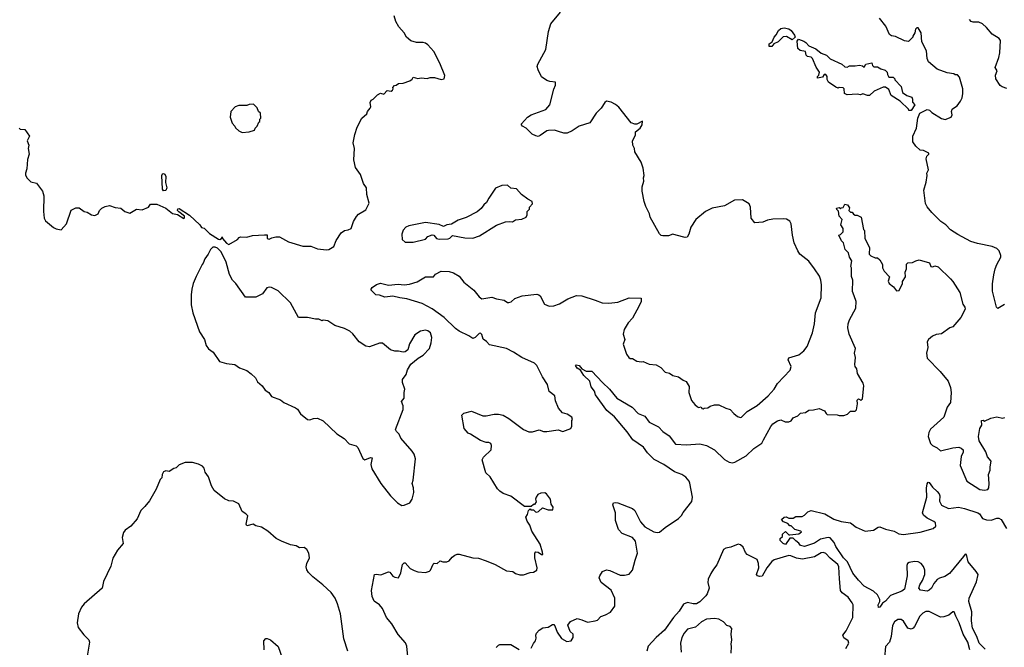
# Model space of a CAD drawing. Extents: x 2220520 to 2384350, y 721165 to 893491.
# Tile 273 of 315: x 2326475 to 2335232, y 840868 to 846451. Entities that reach past the tile are written whole.
import ezdxf

# ---------------------------------------------------------------- set-up
doc = ezdxf.new("R2010")
doc.units = 0

msp = doc.modelspace()

# ---------------------------------------------------------------- linework, layer by layer
at = {"layer": '0CON20XD'}
for points in [[(2329205, 844404), (2329225, 844407.5), (2329270, 844435), (2329291.5, 844488.5), (2329335, 844556), (2329365, 844577.5), (2329398.3, 844581.7), (2329423.8, 844595), (2329445, 844657.5), (2329469.7, 844700.3), (2329488.3, 844721.7), (2329555, 844760), (2329585, 844820), (2329563.8, 844895), (2329561.2, 844955), (2329533.8, 844995), (2329506.7, 845075), (2329463.3, 845135), (2329446.7, 845205), (2329452.5, 845305), (2329440, 845355), (2329455, 845430), (2329476.1, 845493.9), (2329517.5, 845575), (2329562.5, 845615), (2329567.5, 845635), (2329592.5, 845665), (2329597.5, 845675), (2329592.5, 845715), (2329602.5, 845735), (2329620, 845745), (2329656.4, 845783.6), (2329685, 845797.5), (2329715, 845790), (2329745, 845820), (2329780, 845815), (2329792.5, 845825), (2329797.5, 845835), (2329793, 845847), (2329810, 845865), (2329825, 845867.5), (2329845, 845882.5), (2329885, 845886.2), (2329945, 845906.7), (2329966.4, 845923.6), (2329975, 845940), (2330015, 845927.5), (2330045, 845933.3), (2330098.3, 845928.3), (2330125, 845937.5), (2330165, 845937.5), (2330225, 845920), (2330250, 845925), (2330257.5, 845955), (2330213.3, 846065), (2330158.3, 846168.3), (2330105, 846228.8), (2330085, 846243.3), (2330065, 846248.8), (2330005, 846248), (2329954.3, 846264.3), (2329916.2, 846295), (2329894.2, 846335), (2329847.8, 846387.8), (2329820, 846435), (2329806, 846485)], [(2329609.2, 841319.2), (2329603.8, 841375), (2329630, 841515), (2329645, 841520), (2329688.3, 841511.7), (2329755, 841540), (2329766.4, 841536.4), (2329795, 841502.5), (2329811.7, 841491.7), (2329845, 841487.5), (2329865, 841530), (2329878.8, 841605), (2329895, 841621.2), (2329905, 841620), (2329949.5, 841569.5), (2329985, 841551.2), (2330015, 841540), (2330085, 841533.3), (2330120, 841545), (2330130, 841555), (2330151.7, 841608.3), (2330163, 841617), (2330187, 841613), (2330215, 841637.5), (2330238.3, 841628.3), (2330275, 841627.5), (2330295, 841637.5), (2330320.5, 841669.5), (2330345, 841686.7), (2330365, 841696.2), (2330385, 841696), (2330505, 841663.3), (2330555, 841660), (2330625, 841638.8), (2330705, 841606.2), (2330805, 841550), (2330862, 841542), (2330885, 841526.2), (2330925, 841513.8), (2330955, 841513.8), (2331015, 841534), (2331045, 841536.2), (2331075.7, 841554.3), (2331076.9, 841575), (2331056, 841665), (2331056.7, 841705), (2331065, 841716.7), (2331086.1, 841716.1), (2331115, 841692.5), (2331127, 841693), (2331126.7, 841715), (2331103.3, 841785), (2331030.5, 841900.5), (2331012.5, 841955), (2330989.3, 841989.3), (2330977.5, 842025), (2330991.7, 842048.3), (2331000, 842085), (2331015, 842100), (2331021.7, 842091.7), (2331045, 842090), (2331063, 842073), (2331075, 842070), (2331090, 842075), (2331125, 842110), (2331175, 842092.5), (2331217.5, 842092.5), (2331220, 842115), (2331203, 842143), (2331197.5, 842185), (2331160, 842235), (2331145, 842242.5), (2331110.7, 842239.3), (2331085, 842227.5), (2331070, 842205), (2331062.5, 842185), (2331067.5, 842162.5), (2331055, 842140), (2331045, 842140), (2331025, 842120), (2330965, 842120), (2330845, 842212.5), (2330775, 842236.7), (2330745, 842256), (2330725, 842278.8), (2330660.8, 842385), (2330621.1, 842421.1), (2330590, 842535), (2330600.5, 842559.5), (2330667.5, 842625), (2330672.5, 842665), (2330665, 842680), (2330649.3, 842689.3), (2330625, 842690), (2330575, 842708), (2330484.4, 842764.4), (2330465, 842773.8), (2330428.8, 842815), (2330406.4, 842933.6), (2330425, 842950), (2330495, 842970), (2330595, 842926.2), (2330625, 842926.2), (2330695, 842943.3), (2330735, 842943.3), (2330775, 842933.8), (2330826.7, 842905), (2330956.7, 842805), (2331005, 842783.8), (2331035, 842784), (2331095, 842802.5), (2331135, 842788), (2331165, 842788), (2331265, 842804), (2331305, 842788.8), (2331376.7, 842815), (2331386.7, 842835), (2331387.5, 842885), (2331392.5, 842895), (2331387.5, 842915), (2331345, 842941.2), (2331304.2, 842954.2), (2331268.8, 842995), (2331241.7, 843061.7), (2331234.4, 843105), (2331184.3, 843144.3), (2331168.8, 843205), (2331124.5, 843274.5), (2331075.7, 843375), (2331053.3, 843395), (2330942.5, 843445), (2330866.7, 843495), (2330805, 843525.6), (2330655, 843558.8), (2330628.3, 843588.3), (2330598.6, 843608.6), (2330585, 843652), (2330575, 843661.9), (2330560.8, 843659.2), (2330525, 843623.8), (2330505, 843616.7), (2330470, 843640), (2330385, 843680.6), (2330350, 843705), (2330251.4, 843801.4), (2330145, 843878.8), (2330055, 843927.1), (2329919.3, 843969.3), (2329855, 843975.6), (2329795, 843992), (2329722.3, 843982.3), (2329675, 844001.2), (2329642.5, 844005), (2329600, 844045), (2329600, 844055), (2329610.7, 844069.3), (2329647.5, 844095), (2329685, 844107.5), (2329755, 844090), (2329841.2, 844098.8), (2329895, 844092.5), (2329941.7, 844098.3), (2330010.8, 844119.2), (2330085, 844162.5), (2330155, 844163.3), (2330175, 844186.7), (2330225, 844213.3), (2330295, 844210), (2330335, 844200), (2330385, 844168.8), (2330425, 844117.5), (2330515.9, 844045.9), (2330562, 843985), (2330585, 843968), (2330675, 843983.8), (2330717, 843967), (2330785, 843956.7), (2330815, 843936.2), (2330825, 843935.8), (2330847.2, 843942.8), (2330878.7, 843971.3), (2330945, 843996.2), (2331075, 844010), (2331092.5, 844005), (2331104.1, 843994.1), (2331141.7, 843921.7), (2331185, 843904), (2331225, 843906), (2331277.3, 843922.7), (2331350.5, 843969.5), (2331427, 843997), (2331475, 843996.2), (2331595, 843956.7), (2331655, 843933.3), (2331715, 843928.8), (2331795, 843940), (2331895, 843976.2), (2332003, 843973), (2332003.8, 843945), (2331985.7, 843905), (2331925, 843796.7), (2331888, 843755), (2331851.2, 843695), (2331843.8, 843655), (2331857.5, 843605), (2331843.3, 843565), (2331873.3, 843475), (2331892.5, 843445), (2331905, 843437.5), (2331927, 843437), (2331965, 843412.5), (2332005, 843407.5), (2332021.7, 843411.7), (2332075, 843387.5), (2332135, 843382.5), (2332176.4, 843356.4), (2332215, 843316.7), (2332255, 843306.7), (2332285, 843286.2), (2332335, 843273.3), (2332375, 843243.3), (2332403, 843233), (2332429.3, 843189.3), (2332427.1, 843135), (2332450, 843065), (2332478.8, 843028.8), (2332505, 843007.5), (2332515, 843002.5), (2332535, 843007.5), (2332541.7, 842991.7), (2332555, 842990), (2332563, 842997), (2332595, 843000), (2332615, 843013.3), (2332655, 843026.7), (2332695, 843026), (2332754.4, 842994.4), (2332795, 842982.5), (2332828.3, 842948.3), (2332860.5, 842920.5), (2332885, 842913.3), (2332895, 842916.7), (2332945, 842966), (2333035, 843020), (2333132.9, 843105), (2333185.6, 843165), (2333215.8, 843215), (2333329.2, 843335), (2333335.8, 843365), (2333311.2, 843425), (2333315.9, 843444.1), (2333405, 843470.8), (2333448.6, 843505), (2333478.6, 843545), (2333525.5, 843665), (2333543.5, 843745), (2333552.9, 843845), (2333604.1, 843975.9), (2333606.4, 844093.6), (2333600.9, 844135), (2333588.5, 844168.5), (2333544.4, 844235), (2333495, 844302), (2333415.4, 844365.4), (2333395.4, 844395.4), (2333364.5, 844465), (2333348.2, 844535), (2333335.5, 844635.5), (2333325, 844658), (2333295, 844677.5), (2333265, 844680.8), (2333175, 844675.8), (2333125, 844667.5), (2333085, 844651.4), (2333015, 844643.3), (2332981.2, 844685), (2332976, 844785), (2332963.6, 844813.6), (2332905, 844850), (2332834.3, 844845.7), (2332745, 844794), (2332635, 844773.8), (2332574.3, 844745.7), (2332488, 844675), (2332445.7, 844604.3), (2332427.7, 844542.3), (2332412.5, 844517.5), (2332395, 844513.3), (2332313.9, 844533.9), (2332285, 844542.5), (2332245, 844530), (2332195, 844527.5), (2332181.7, 844531.7), (2332167, 844547), (2332083.3, 844695), (2332077.5, 844725), (2332045, 844790), (2332030, 844835), (2332012.5, 844925), (2332012.5, 844965), (2332026.4, 845013.6), (2332023.3, 845045), (2332030, 845065), (2332021.7, 845131.7), (2332002.5, 845185), (2331947.5, 845275), (2331942.5, 845305), (2331927.5, 845335), (2331926.7, 845375), (2331953.3, 845425), (2331952.5, 845455), (2331995, 845487.5), (2332011.2, 845515), (2332015, 845550), (2331965, 845521.2), (2331945, 845521.2), (2331913.9, 845533.9), (2331805, 845672.5), (2331775, 845697.5), (2331736.4, 845716.4), (2331695, 845727.5), (2331680, 845715), (2331645.9, 845664.1), (2331601.2, 845618.8), (2331546.1, 845533.9), (2331450, 845505), (2331388.3, 845461.7), (2331345, 845442.5), (2331315, 845442.5), (2331268, 845458), (2331232.3, 845467.7), (2331180, 845465), (2331165, 845461.2), (2331105, 845420), (2331086.7, 845413.3), (2331065, 845416.7), (2331033.9, 845433.9), (2330980, 845485), (2330947.5, 845505), (2330937.5, 845515), (2330937.5, 845525), (2330992.5, 845585), (2331025, 845603.8), (2331155, 845651.2), (2331190.8, 845695), (2331226.1, 845833.9), (2331241.7, 845868.3), (2331240, 845895), (2331190.7, 845900.7), (2331165, 845910), (2331115, 845944), (2331085.9, 846005.9), (2331079.2, 846035), (2331082.5, 846055), (2331153.8, 846186.2), (2331177.3, 846345), (2331200, 846415), (2331285, 846519.2)], [(2335233, 843917), (2335176.4, 843883.6), (2335163.8, 843895), (2335126.7, 844035), (2335127, 844103), (2335138.3, 844181.7), (2335150, 844235), (2335166.7, 844275), (2335201.7, 844338.3), (2335202.5, 844355), (2335187.5, 844395), (2335166.4, 844416.4), (2335125, 844432.5), (2334995, 844460), (2334935, 844478.8), (2334819.5, 844539.5), (2334755, 844583.3), (2334712.5, 844625), (2334667, 844657), (2334587, 844737), (2334547, 844787), (2334532.5, 844815), (2334517.5, 844935), (2334537.5, 845005), (2334546.7, 845065), (2334543.6, 845086.4), (2334557.5, 845115), (2334537.5, 845215), (2334543, 845237), (2334560, 845255), (2334560, 845265), (2334515, 845287.5), (2334485, 845290), (2334446.7, 845325), (2334420, 845365), (2334418.8, 845415), (2334451.2, 845485), (2334462.5, 845575), (2334480.3, 845619.7), (2334545, 845651.2), (2334566.1, 845646.1), (2334587.5, 845625), (2334675, 845573.3), (2334707, 845563), (2334760, 845585), (2334767.5, 845605), (2334763.3, 845635), (2334767.5, 845655), (2334790.7, 845669.3), (2334812.5, 845685), (2334843.6, 845726.4), (2334856.7, 845755), (2334863.3, 845795), (2334863, 845837), (2334835, 845940), (2334815, 845960), (2334795, 845960), (2334785, 845970), (2334725, 845977.5), (2334635, 846012.5), (2334557, 846077), (2334547, 846107), (2334541.2, 846175), (2334498, 846255), (2334492.5, 846335), (2334465, 846380), (2334455, 846380), (2334443, 846367), (2334437.5, 846335), (2334420, 846305), (2334420, 846295), (2334381.7, 846258.3), (2334344.2, 846264.2), (2334265, 846302), (2334228.3, 846308.3), (2334210.8, 846320.8), (2334180, 846395), (2334123.9, 846463.9)], [(2333165, 846212), (2333142.3, 846212.3), (2333142, 846235), (2333167.5, 846255), (2333184.4, 846295.6), (2333204, 846316), (2333224, 846355), (2333245, 846374.2), (2333275, 846380), (2333315, 846370), (2333335.8, 846355), (2333366.2, 846315), (2333372.5, 846295), (2333345, 846273.3), (2333295, 846302), (2333265, 846298.8), (2333220, 846255), (2333183.3, 846236.7), (2333165, 846212)], [(2335255, 845840), (2335212.5, 845852.5), (2335195.8, 845865), (2335156.6, 845926.6), (2335153.6, 845956.4), (2335170, 845995), (2335151.9, 846025), (2335184.6, 846115.4), (2335191.8, 846155), (2335198.9, 846265), (2335187.5, 846285), (2335123.8, 846323.8), (2335075, 846383.1), (2335039.4, 846415), (2335005, 846427.8), (2334955, 846428.5), (2334936.4, 846436.4), (2334922.7, 846452.7)], [(2334405, 845642.5), (2334383.6, 845643.6), (2334380, 845655), (2334307.5, 845725), (2334227.3, 845777.3), (2334205, 845830), (2334175, 845850), (2334155, 845851.2), (2334073.9, 845816.1), (2334035, 845777.5), (2334015, 845777.5), (2333975, 845792.5), (2333953, 845783), (2333925, 845787.5), (2333835, 845783.3), (2333812.5, 845795), (2333807.5, 845835), (2333800, 845845), (2333765, 845847.5), (2333755, 845842.5), (2333735, 845850), (2333670, 845895), (2333658.3, 845918.3), (2333657.5, 845945), (2333645, 845962.5), (2333630, 845965), (2333615, 845940), (2333571.7, 845931.7), (2333570, 845945), (2333581.7, 845958.3), (2333590, 845985), (2333559.3, 846029.3), (2333526.7, 846105), (2333515, 846117.5), (2333483, 846123), (2333470, 846135), (2333465, 846167.5), (2333417, 846177), (2333396, 846195), (2333391.2, 846258.8), (2333403.3, 846276.7), (2333449.7, 846259.7), (2333468.3, 846248.3), (2333495, 846217.5), (2333555, 846192.5), (2333603.9, 846153.9), (2333650, 846135), (2333685, 846102.5), (2333787, 846057), (2333815, 846032.5), (2333835, 846030), (2333855, 846040), (2333905, 846040), (2333945, 846047.5), (2333971.7, 846041.7), (2333985, 846030), (2334000, 846055), (2334055, 846067.5), (2334060, 846045), (2334073, 846033), (2334105, 846032.5), (2334135, 846013.3), (2334173, 846003), (2334190, 845985), (2334193, 845963), (2334205, 845940), (2334245, 845940), (2334260, 845925), (2334260, 845915), (2334316.1, 845856.1), (2334327.5, 845805), (2334366.4, 845776.4), (2334410.7, 845760.7), (2334416.7, 845745), (2334415, 845717.5), (2334437.5, 845695), (2334405, 845642.5)], [(2328455, 845447.5), (2328515, 845452.5), (2328565, 845470), (2328570, 845485), (2328587, 845503), (2328601.7, 845538.3), (2328610, 845545), (2328610, 845565), (2328620, 845575), (2328618.3, 845618.3), (2328600, 845635), (2328588.3, 845668.3), (2328555, 845700), (2328515, 845697.5), (2328495, 845687.5), (2328425, 845687.5), (2328393, 845677), (2328352.5, 845635), (2328347.5, 845585), (2328365, 845530), (2328390, 845505), (2328395, 845490), (2328425, 845462.5), (2328455, 845447.5)], [(2326470, 845485), (2326478.3, 845478.3), (2326520, 845475), (2326562.5, 845415), (2326542.5, 845375), (2326556.7, 845335), (2326550, 845305), (2326560, 845255), (2326543.6, 845206.4), (2326540, 845125), (2326526.7, 845085), (2326527, 845067), (2326540.7, 845040.7), (2326575, 845007.5), (2326625, 844997.5), (2326678.8, 844925), (2326690, 844885), (2326685.8, 844745), (2326694, 844685), (2326705, 844662.5), (2326775, 844602.5), (2326800.7, 844590.7), (2326845, 844583.3), (2326891.2, 844635), (2326933.6, 844756.4), (2326975, 844776.7), (2327003.6, 844776.4), (2327050, 844745), (2327075, 844740), (2327115, 844716.7), (2327145, 844710), (2327173.3, 844725), (2327186.7, 844755), (2327206.7, 844775), (2327235, 844790.8), (2327275, 844798.8), (2327325, 844780), (2327375, 844773.3), (2327410, 844745), (2327455, 844730), (2327515, 844766.7), (2327565, 844760), (2327620, 844785), (2327638.3, 844811.7), (2327695, 844810), (2327775, 844774), (2327835, 844726.7), (2327878.8, 844718.8), (2327935, 844682.5), (2327941.7, 844688.3), (2327940, 844705), (2327890.7, 844740.7), (2327880, 844755), (2327881.7, 844768.3), (2327895, 844772.5), (2327985, 844712.5), (2328076.4, 844626.4), (2328093.3, 844603.3), (2328115, 844596.7), (2328165, 844550), (2328245, 844498.8), (2328255, 844496.7), (2328270, 844505), (2328275, 844520), (2328280, 844505), (2328315, 844463.8), (2328335, 844452), (2328412.5, 844495), (2328427, 844513), (2328440.7, 844519.3), (2328495, 844518), (2328545, 844532), (2328651.7, 844538.3), (2328676.4, 844536.4), (2328677.5, 844505), (2328695, 844497.5), (2328718.3, 844511.7), (2328755, 844520), (2328785, 844518.8), (2328865, 844476), (2328995, 844436), (2329065, 844436), (2329125, 844412), (2329205, 844404)], [(2327755, 844928.6), (2327746.7, 844945), (2327740, 845065), (2327745, 845079.2), (2327755, 845082.9), (2327765, 845078.6), (2327775.4, 845055), (2327772.4, 845002.4), (2327783.1, 844955), (2327775, 844931.4), (2327755, 844928.6)], [(2329975, 844473.3), (2330085, 844500), (2330105, 844522.5), (2330145, 844537.5), (2330160, 844535), (2330183.9, 844503.9), (2330205, 844498.8), (2330285, 844503.3), (2330300.7, 844509.3), (2330325, 844532.5), (2330435, 844510), (2330505, 844507.5), (2330565, 844527.5), (2330715, 844623.8), (2330797, 844653), (2330835, 844657.5), (2330857, 844653), (2330885, 844670), (2330941.7, 844678.3), (2330980, 844695), (2330990, 844715), (2330990, 844745), (2331010, 844765), (2331010, 844785), (2331037, 844813), (2331032.5, 844835), (2330993.9, 844853.9), (2330937.5, 844895), (2330895, 844947.5), (2330845, 844952.5), (2330815, 844980), (2330763.6, 844976.4), (2330707, 844953), (2330647.5, 844865), (2330627.5, 844825), (2330602.5, 844805), (2330579.3, 844770.7), (2330545, 844742.5), (2330445, 844692.5), (2330375, 844667.5), (2330315, 844632.5), (2330273.6, 844626.4), (2330245, 844612.5), (2330205, 844628), (2330085, 844646.2), (2329935, 844617.5), (2329910, 844605), (2329885, 844580), (2329873, 844543), (2329877.5, 844495), (2329905, 844473.3), (2329975, 844473.3)], [(2331069.3, 840950.7), (2331066.2, 840975), (2331071.2, 840995), (2331095, 841021.2), (2331128.3, 841041.7), (2331175, 841048.8), (2331215, 841072.5), (2331225, 841072.5), (2331235, 841060), (2331255, 841002.5), (2331295, 840947.5), (2331340.7, 840920.7), (2331380, 840925), (2331396.7, 840955), (2331397.5, 840985), (2331370, 841010), (2331350, 841065), (2331375, 841096.7), (2331435, 841123.3), (2331475, 841114.2), (2331525, 841091.9), (2331595, 841102.5), (2331615, 841111.2), (2331645, 841143.3), (2331685, 841156), (2331728.6, 841181.4), (2331768, 841235), (2331767.5, 841305), (2331735, 841376.2), (2331645.9, 841445.9), (2331628.8, 841485), (2331633.8, 841505), (2331658.3, 841541.7), (2331695, 841556.7), (2331725, 841551.2), (2331815, 841510.8), (2331855, 841509.2), (2331895, 841519.2), (2331927.1, 841555), (2331949.2, 841645), (2331971.1, 841705), (2331951.5, 841811.5), (2331925, 841845.6), (2331835, 841882.2), (2331801.5, 841915), (2331775.4, 841995.4), (2331774.2, 842065), (2331752, 842135), (2331756.7, 842153.3), (2331775, 842157.5), (2331795, 842152.9), (2331925, 842101.9), (2331945.5, 842085), (2331996.5, 841985), (2332035, 841940), (2332116.7, 841895), (2332145, 841889.4), (2332165, 841892.9), (2332216.7, 841935), (2332335.7, 842014.3), (2332360.3, 842039.7), (2332375, 842066.7), (2332452, 842165), (2332460, 842205), (2332435, 842327.5), (2332429.4, 842345), (2332400.4, 842380.4), (2332365, 842404.6), (2332299, 842429), (2332205, 842493.6), (2332119, 842539), (2332058.8, 842598.8), (2332025, 842648.2), (2331929.7, 842715), (2331878.4, 842785), (2331765, 842917.1), (2331697.6, 842975), (2331598, 843115), (2331587.1, 843147.1), (2331558.1, 843185), (2331545.8, 843235.8), (2331491.8, 843285), (2331462.7, 843332.7), (2331435, 843351.9), (2331420, 843375), (2331425, 843380), (2331451.2, 843375), (2331475, 843346.7), (2331515, 843326.2), (2331565, 843323.8), (2331660, 843225), (2331721.4, 843165), (2331786, 843085), (2331924.1, 843004.1), (2331975, 842949.2), (2332036.7, 842925), (2332075, 842872.5), (2332158.1, 842828.1), (2332195, 842788.5), (2332250.9, 842750.9), (2332306.8, 842676.8), (2332405, 842669.4), (2332525, 842677.8), (2332585, 842664.4), (2332655.5, 842625.5), (2332745, 842538.8), (2332786.1, 842516.1), (2332815, 842510), (2332835.6, 842514.4), (2332937.9, 842572.1), (2333003.8, 842636.2), (2333075.4, 842684.6), (2333091.9, 842715), (2333155, 842833.3), (2333173.3, 842855), (2333216.4, 842883.6), (2333245, 842891.2), (2333283.9, 842873.9), (2333317, 842873), (2333336.4, 842883.6), (2333355, 842910), (2333395, 842927.5), (2333419.3, 842950.7), (2333465, 842957.5), (2333495, 842978.8), (2333535, 842980), (2333585, 842992.5), (2333633, 842973), (2333647, 842947), (2333658.3, 842938.3), (2333745, 842937.5), (2333765, 842930), (2333805, 842930), (2333837, 842943), (2333865, 842967.5), (2333905, 842967.5), (2333918.3, 842981.7), (2333926.7, 843035), (2333923, 843067), (2333935, 843077.5), (2333955, 843067.5), (2333971.7, 843078.3), (2333982.5, 843195), (2333976.7, 843216.7), (2333927.5, 843305), (2333920, 843345), (2333906.7, 843365), (2333903.3, 843385), (2333910, 843445), (2333898.8, 843485), (2333907.7, 843527.7), (2333854, 843655), (2333841.2, 843711.2), (2333843.1, 843745), (2333855, 843780), (2333912.5, 843885), (2333913.8, 843945), (2333896.1, 843996.1), (2333882.7, 844032.7), (2333886.7, 844135), (2333873, 844167), (2333872.5, 844245), (2333867.5, 844255), (2333877.5, 844305), (2333855, 844340), (2333846.1, 844376.1), (2333816.4, 844406.4), (2333802.5, 844465), (2333783.9, 844483.9), (2333760, 844535), (2333775, 844540), (2333800, 844565), (2333800, 844595), (2333780, 844625), (2333790, 844675), (2333763, 844703), (2333757.5, 844747.5), (2333741.7, 844761.7), (2333740, 844775), (2333765, 844780), (2333775, 844770), (2333781.7, 844778.3), (2333798.3, 844781.7), (2333815, 844810), (2333837.5, 844805), (2333857, 844777), (2333850, 844755), (2333865, 844740), (2333878.3, 844738.3), (2333890.7, 844720.7), (2333905, 844712.5), (2333925, 844713.3), (2333960, 844695), (2333980, 844585), (2333990, 844575), (2333993.3, 844505), (2334032.5, 844425), (2334030, 844365), (2334045, 844350), (2334083, 844333), (2334105, 844332.5), (2334126.4, 844316.4), (2334150, 844275), (2334150, 844245), (2334163, 844213), (2334210, 844165), (2334200, 844125), (2334207.5, 844105), (2334246.4, 844076.4), (2334275, 844040), (2334298.3, 844041.7), (2334326.4, 844103.6), (2334328.3, 844121.7), (2334352.5, 844165), (2334350, 844205), (2334362.5, 844235), (2334363.9, 844276.1), (2334375, 844287.5), (2334415, 844290), (2334445, 844306.2), (2334475, 844313.8), (2334567, 844287), (2334580, 844255), (2334596.4, 844253.6), (2334615, 844262.5), (2334645, 844252.5), (2334752.5, 844145), (2334775, 844122.5), (2334836.7, 844025), (2334865, 843920), (2334882.5, 843895), (2334883.3, 843875), (2334845, 843802.5), (2334775, 843720), (2334749.3, 843710.7), (2334675, 843656.7), (2334625, 843650), (2334593.9, 843636.1), (2334557.5, 843605), (2334547.5, 843585), (2334552.5, 843535), (2334541.2, 843485), (2334545, 843440), (2334662.7, 843322.7), (2334733.3, 843235), (2334755, 843180), (2334758.8, 843135), (2334754.1, 843045.9), (2334724.4, 843005.6), (2334693.8, 842915), (2334575, 842808), (2334560.2, 842779.8), (2334556.5, 842745), (2334575, 842682.5), (2334595, 842662.9), (2334635, 842644), (2334665, 842616.7), (2334775, 842644), (2334827.5, 842647.5), (2334849.7, 842639.7), (2334866, 842625), (2334868, 842605), (2334848.9, 842565), (2334838.9, 842485), (2334898.1, 842345), (2335015, 842272.9), (2335055, 842266), (2335085, 842272.5), (2335093.8, 842286.2), (2335099.2, 842325), (2335092.9, 842405), (2335108, 842445), (2335106.4, 842473.6), (2335116.2, 842525), (2335082.2, 842562.2), (2335067.9, 842607.9), (2335008, 842705), (2335002, 842745), (2335016.1, 842813.9), (2335032.5, 842845), (2335030, 842885), (2335045, 842890), (2335055, 842880), (2335113, 842907), (2335165, 842917.5), (2335215, 842907.5), (2335237, 842913)], [(2329875, 842130), (2329895, 842132.5), (2329946.1, 842153.9), (2329967.5, 842185), (2329981.2, 842245), (2329978.3, 842288.3), (2329967.5, 842325), (2329976.2, 842355), (2329996.2, 842545), (2329983.3, 842585), (2329965, 842612.5), (2329865, 842730), (2329850, 842765), (2329827, 842787), (2329817, 842807), (2329887.5, 842985), (2329886.4, 843016.4), (2329870, 843055), (2329896.2, 843085), (2329893.8, 843135), (2329902, 843165), (2329880.8, 843225), (2329879.3, 843250.7), (2329913.3, 843295), (2329924.1, 843335.9), (2329954.1, 843385.9), (2330019.3, 843440.7), (2330065, 843466.2), (2330120, 843525), (2330136.2, 843576.2), (2330140, 843625), (2330129.2, 843665), (2330105, 843684), (2330085, 843690), (2330038.8, 843681.2), (2329991.2, 843648.8), (2329942.2, 843567.8), (2329926.1, 843513.9), (2329905, 843497.5), (2329885, 843493.3), (2329845, 843502.5), (2329811.7, 843501.7), (2329774.1, 843514.1), (2329703.6, 843573.6), (2329675, 843573.3), (2329587.7, 843542.3), (2329555, 843547.1), (2329495, 843585.8), (2329437, 843657), (2329410.5, 843680.5), (2329365, 843703.8), (2329279.7, 843729.7), (2329215, 843773.3), (2329175, 843777.5), (2329165, 843772.5), (2329135, 843787.5), (2329105, 843787.5), (2329035, 843802.5), (2328955, 843803.3), (2328885, 843933.3), (2328775, 844039.2), (2328715, 844068.6), (2328695, 844072), (2328673.9, 844066.1), (2328635, 844012.5), (2328575, 843982.5), (2328485, 843982.5), (2328397.5, 844105), (2328367.5, 844135), (2328342.5, 844185), (2328312.5, 844295), (2328266.7, 844385), (2328235, 844417.5), (2328215, 844426.7), (2328193, 844427), (2328173.6, 844406.4), (2328152.5, 844365), (2328122.5, 844325), (2328107.5, 844285), (2328097.5, 844275), (2328044.1, 844165.9), (2328018.8, 844105), (2328006.2, 844055), (2328000, 844005), (2328001.2, 843915), (2328013.9, 843843.9), (2328076, 843675), (2328120, 843605), (2328135, 843553.3), (2328155, 843523.3), (2328195, 843493.3), (2328251.7, 843411.7), (2328315, 843393.3), (2328390, 843385), (2328430, 843355), (2328495, 843330), (2328535, 843302.5), (2328572.5, 843265), (2328590.7, 843230.7), (2328633, 843193), (2328660, 843155), (2328692.5, 843135), (2328715, 843100), (2328795, 843070), (2328825, 843047.5), (2328928.3, 842998.3), (2328946.4, 842986.4), (2328973.8, 842945), (2329035, 842894), (2329055, 842891.2), (2329090, 842905), (2329125, 842906.7), (2329175, 842883.3), (2329295, 842767.5), (2329362.5, 842725), (2329405, 842677.5), (2329469.3, 842659.3), (2329482.5, 842645), (2329527, 842547), (2329545, 842537.5), (2329595, 842556.7), (2329610, 842555), (2329598.8, 842495), (2329606.1, 842456.1), (2329686.7, 842325), (2329773.8, 842215), (2329835, 842153.3), (2329875, 842130)], [(2329392.7, 840832.7), (2329359.2, 840945), (2329329.2, 841165), (2329302.9, 841255), (2329280, 841305), (2329244.2, 841355), (2329172, 841425), (2329083.8, 841495), (2329043.3, 841535), (2329028.3, 841558.3), (2329024, 841585), (2329029.2, 841615), (2329053.3, 841665), (2329047, 841707), (2329029.3, 841739.3), (2329007, 841757), (2328965, 841752.5), (2328935, 841772.5), (2328885, 841778.8), (2328805, 841811.2), (2328757.7, 841837.7), (2328682.3, 841902.3), (2328625.9, 841935.9), (2328575, 841950), (2328553, 841963), (2328495, 841947.5), (2328488.8, 841965), (2328505, 842036.7), (2328486.8, 842056.8), (2328453.8, 842075), (2328424.1, 842144.1), (2328378.3, 842168.3), (2328335, 842172.5), (2328297.9, 842187.9), (2328204.3, 842264.3), (2328181.2, 842305), (2328153.3, 842385), (2328126, 842425), (2328115, 842462.5), (2328100.5, 842480.5), (2328065, 842498), (2328012.7, 842512.7), (2327948.3, 842511.7), (2327895, 842492.5), (2327865.8, 842464.2), (2327847.5, 842457.5), (2327805, 842432.5), (2327775, 842437.5), (2327755, 842430), (2327743.3, 842405), (2327740, 842375), (2327725, 842360), (2327690, 842275), (2327628.8, 842171.2), (2327589.7, 842120.3), (2327553.3, 842085), (2327519.1, 842010.9), (2327465, 841946), (2327415, 841910.8), (2327399.1, 841890.9), (2327385.7, 841845), (2327395, 841792.5), (2327345, 841731.2), (2327305, 841660), (2327285, 841590), (2327221.2, 841455), (2327208.6, 841395), (2327048, 841255), (2327024.2, 841225), (2326998.8, 841165), (2326987.5, 841085), (2326996.7, 841045), (2327045, 840980), (2327090, 840935), (2327096, 840915), (2327075, 840790)], [(2335061.6, 840851.6), (2335007.7, 840905), (2334988.3, 840965), (2334950.1, 841040.1), (2334939.7, 841105), (2334942.4, 841185), (2334918.4, 841275), (2334919.7, 841305), (2334985, 841450.8), (2334998.9, 841515), (2334982.8, 841542.8), (2334909.8, 841629.8), (2334895, 841692.5), (2334885, 841696), (2334868.8, 841675), (2334744.3, 841525), (2334705, 841497.8), (2334655, 841483.3), (2334635, 841470.6), (2334605.7, 841435), (2334585.6, 841394.4), (2334565, 841376.2), (2334545, 841368.8), (2334485.9, 841375.9), (2334472, 841395), (2334480, 841425), (2334505, 841463.8), (2334524.7, 841515.3), (2334526.4, 841555), (2334515, 841588.6), (2334493.7, 841613.6), (2334465, 841628.5), (2334435, 841631.3), (2334385, 841623.9), (2334372.3, 841615), (2334365.3, 841595), (2334370, 841505), (2334343.8, 841385), (2334320.9, 841369.1), (2334221.6, 841328.4), (2334175, 841280), (2334148.6, 841261.4), (2334125, 841226.7), (2334115, 841223.3), (2334110, 841245), (2334124.2, 841275), (2334125.8, 841294.2), (2334104.7, 841334.7), (2334068.3, 841368.3), (2333985, 841413.3), (2333935, 841466.7), (2333885, 841528.5), (2333838.6, 841628.6), (2333803.3, 841665), (2333733.8, 841765), (2333719.5, 841799.5), (2333685, 841841.9), (2333665, 841845.5), (2333598.2, 841831.8), (2333544, 841795), (2333455, 841763.9), (2333421.2, 841775), (2333405.9, 841795.9), (2333377.5, 841815), (2333355, 841840), (2333325, 841840), (2333286.4, 841783.6), (2333265, 841792.5), (2333238.3, 841818.3), (2333240, 841835), (2333260, 841855), (2333260, 841875), (2333285, 841900), (2333315, 841870), (2333325, 841867.5), (2333405, 841877.5), (2333427.5, 841895), (2333421.7, 841901.7), (2333370, 841915), (2333338.3, 841948.3), (2333325, 841950), (2333308.3, 841968.3), (2333270, 841985), (2333250, 842005), (2333275, 842027.5), (2333291.7, 842028.3), (2333315, 842017.5), (2333355, 842017.5), (2333378.3, 842031.7), (2333435, 842032.5), (2333455, 842043.8), (2333485, 842074), (2333515.8, 842084.2), (2333636.7, 842055), (2333717.4, 842007.4), (2333781.9, 841988.1), (2333864.3, 841974.3), (2333915, 841935.8), (2333995, 841902), (2334070.5, 841909.5), (2334111.7, 841938.3), (2334125, 841940), (2334175, 841920), (2334251.7, 841901.7), (2334295, 841877.5), (2334335, 841871.8), (2334485, 841892.5), (2334600, 841925), (2334623.8, 841945), (2334620, 841975), (2334605, 841988), (2334545, 842016.7), (2334514.1, 842044.1), (2334503.8, 842065), (2334542.9, 842205), (2334540.6, 842285), (2334546, 842324), (2334555, 842337.5), (2334565, 842333.3), (2334592.6, 842292.6), (2334635.7, 842255.7), (2334652.7, 842232.7), (2334659.2, 842215), (2334655, 842167.5), (2334675, 842134), (2334735, 842104.2), (2334824.5, 842115.5), (2334877.1, 842102.9)], [(2334877.1, 842102.9), (2334996.2, 842065), (2335010.8, 842055), (2335040, 842015), (2335075, 842001.1), (2335115, 841999.4), (2335165, 842018.6), (2335185, 842017.5), (2335205, 842006.2), (2335251.9, 841925)], [(2333821.8, 840858.2), (2333850, 840905), (2333843.8, 840925), (2333805, 840951.2), (2333797.5, 840975), (2333825.9, 841014.1), (2333884.2, 841135), (2333888.1, 841245), (2333880.6, 841265), (2333845, 841315.7), (2333791.7, 841351.7), (2333775, 841373.8), (2333767.3, 841477.3), (2333761.5, 841585), (2333752.9, 841605), (2333682.8, 841662.7), (2333645, 841702.9), (2333625, 841711.9), (2333605, 841707.8), (2333545, 841674.6), (2333437, 841653), (2333385, 841660.4), (2333335, 841682.5), (2333315, 841684.7), (2333185, 841645.3), (2333165, 841631.5), (2333120.5, 841575), (2333077.5, 841502.5), (2333055, 841498.1), (2333036.7, 841505), (2333030, 841515), (2333047.9, 841575), (2333046.2, 841615), (2333035, 841649.2), (2332945, 841693.1), (2332930.3, 841710.3), (2332910.2, 841760.2), (2332885, 841781.4), (2332865, 841785.6), (2332800.7, 841759.3), (2332755, 841751.4), (2332735, 841737.5), (2332676.5, 841603.5), (2332645.9, 841564.1), (2332620.9, 841525), (2332600, 841475), (2332596.7, 841445), (2332606.2, 841395), (2332590.7, 841345), (2332577.5, 841325), (2332525, 841272.2), (2332495.3, 841254.7), (2332465, 841254), (2332415, 841266), (2332379, 841251), (2332341.3, 841188.7), (2332290, 841135), (2332209.6, 841020.4), (2332135.7, 840954.3), (2332065, 840877.1), (2332054.6, 840834.6)], [(2329926.3, 840786.3), (2329918, 840878), (2329908, 840908), (2329841.1, 840981.1), (2329785, 841078.6), (2329738.9, 841135), (2329703.3, 841213.3), (2329675, 841247.1), (2329627.9, 841277.9), (2329609.2, 841319.2)], [(2332803.3, 840815), (2332807.5, 840875), (2332802.5, 840895), (2332808.8, 840935), (2332804, 840985), (2332810, 841035), (2332795, 841053.3), (2332765, 841063.3), (2332736.2, 841095), (2332695, 841118.8), (2332655, 841123.3), (2332585, 841117.5), (2332538.8, 841095), (2332485, 841048), (2332415, 841030.8), (2332385, 840993.3), (2332364.2, 840955), (2332353.8, 840905), (2332358, 840825)], [(2334925.6, 840845.6), (2334908.4, 840915), (2334867.5, 840985), (2334832.1, 841085), (2334800, 841145), (2334787.5, 841185), (2334775, 841183.3), (2334740, 841155), (2334695, 841138.6), (2334665, 841135.8), (2334565, 841185.8), (2334535, 841187.1), (2334507.6, 841172.4), (2334480, 841145), (2334435, 841053.3), (2334422.3, 841037.7), (2334405, 841030), (2334375, 841040), (2334335, 841100), (2334315, 841116.2), (2334285, 841115.8), (2334255, 841096), (2334236.9, 841063.1), (2334225.4, 840964.6), (2334211.4, 840915), (2334174.6, 840874.6), (2334166.7, 840775)], [(2328651.2, 840845), (2328647.5, 840925), (2328665, 840947.5), (2328675, 840947.5), (2328705, 840936.2), (2328775, 840876.7), (2328810, 840775)], [(2331025, 840860), (2331045, 840902.5), (2331063.3, 840925), (2331069.3, 840950.7)], [(2330714.6, 840865.4), (2330733.2, 840886.8), (2330745, 840893.8), (2330845, 840893.3), (2330918.3, 840848.3)]]:
    msp.add_lwpolyline(points, dxfattribs=at)

doc.saveas('drawing.dxf')
